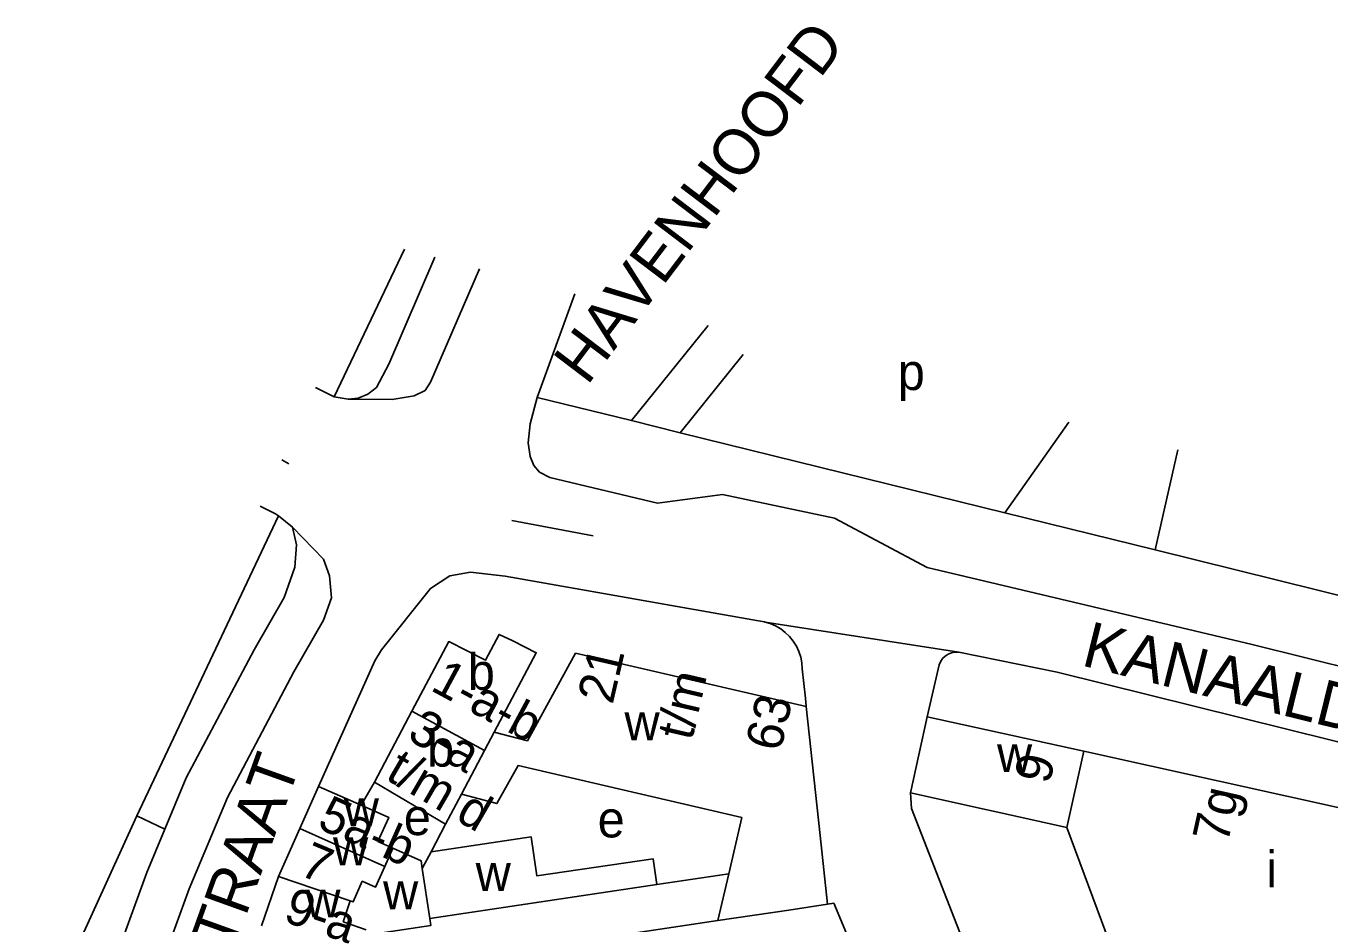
# Model space of a CAD drawing. Extents: x 161141 to 163125, y 381621 to 383200.
# Drawn here: x 161806 to 161949.3, y 383101.8 to 383200.4 of the extents above; entities that cross this region are included whole.
import ezdxf

# ---------------------------------------------------------------- set-up
doc = ezdxf.new("R2010")
doc.units = 0
for name, color, linetype in [('BLT_Basislijn', 7, 'Continuous'), ('BLT_Bebouwing', 7, 'Continuous'), ('BLT_Centroide', 7, 'Continuous'), ('BLT_Huisnummer', 7, 'Continuous'), ('BLT_Huisnummer_ tussenligend', 7, 'Continuous'), ('BLT_Huisnummer_reeks', 7, 'Continuous'), ('BLT_Onderverdeling_panden', 7, 'Continuous'), ('BLT_Straatnaam', 7, 'Continuous'), ('BLT_Vlakafsluiter', 7, 'Continuous')]:
    doc.layers.add(name, color=color, linetype=linetype)

msp = doc.modelspace()

# ---------------------------------------------------------------- linework, layer by layer
at = {"layer": 'BLT_Basislijn'}
for p, q in [((161872.51, 383157.07), (161880.95, 383167.5)), ((161877.87, 383155.74), (161884.81, 383164.33)), ((161872.51, 383157.07), (161877.87, 383155.74)), ((161877.87, 383155.74), (161913.56, 383146.93)), ((161932.58, 383153.84), (161930.08, 383142.85)), ((161863.55, 383150.8), (161875.38, 383147.99)), ((161831.7, 383147.66), (161833.39, 383146.82)), ((161833.39, 383146.82), (161833.7, 383146.61)), ((161868.32, 383144.4), (161859.35, 383146.08)), ((161913.56, 383146.93), (161930.08, 383142.85)), ((161930.08, 383142.85), (162162.91, 383085.35)), ((161905.03, 383140.94), (161940.74, 383132.45)), ((161827.12, 383132.64), (161818.15, 383113.63)), ((161908.51, 383131.63), (161919.31, 383129.41)), ((161940.74, 383132.45), (162062.11, 383102.59)), ((161906.34, 383130.22), (161905.03, 383124.52)), ((161891.63, 383126.58), (161891.27, 383129.79)), ((161891.71, 383125.66), (161891.63, 383126.58)), ((161842.79, 383114.81), (161844.27, 383117.33)), ((161821.23, 383112.18), (161818.15, 383113.63)), ((161852.09, 383112.74), (161850.5, 383109.7)), ((161875.32, 383106.1), (161883.21, 383107.28))]:
    msp.add_line(p, q, dxfattribs=at)
for points in [[(161839.84, 383159.67), (161847.58, 383175.9)], [(161850.92, 383175.03), (161845.85, 383163.26), (161844.49, 383160.69), (161843.54, 383159.96), (161842.48, 383159.54), (161841.36, 383159.41)], [(161855.81, 383173.75), (161850.44, 383161.28), (161849.83, 383160.36), (161848.63, 383159.78), (161846.21, 383159.4), (161841.36, 383159.41)], [(161866.3, 383171), (161862.15, 383159.62)], [(161837.77, 383160.71), (161839.84, 383159.67)], [(161841.36, 383159.41), (161839.84, 383159.67)], [(161863.55, 383150.8), (161862.41, 383151.41), (161861.77, 383152.15), (161861.4, 383153.13), (161861.17, 383154.62), (161861.4, 383156.71), (161862.15, 383159.62)], [(161862.15, 383159.62), (161872.51, 383157.07)], [(161920.61, 383156.89), (161913.56, 383146.93)], [(161834.07, 383152.75), (161834.86, 383152.32)], [(161875.38, 383147.99), (161882.51, 383148.95), (161894.85, 383146.33), (161905.03, 383140.94)], [(161833.7, 383146.61), (161827.12, 383132.64)], [(161833.7, 383146.61), (161835.26, 383145.37)], [(161835.26, 383145.37), (161838.67, 383141.83), (161839.32, 383140.02), (161839.53, 383137.6), (161838.67, 383135.13), (161835.42, 383129.46), (161828.1, 383115.67), (161823.91, 383105.61), (161819.07, 383092.34), (161805.38, 383048.93), (161799.15, 383028.19), (161797.41, 383025.44), (161794.85, 383023.91), (161793.2, 383023.26), (161791.79, 383023.22)], [(161835.26, 383145.37), (161835.68, 383143.43), (161835.52, 383140.97), (161834.33, 383137.62), (161831.04, 383131.88), (161823.58, 383117.81), (161821.23, 383112.18)], [(161838.1, 383116.88), (161844.29, 383130.68), (161845.05, 383131.87), (161850.42, 383138.63), (161852.56, 383140), (161854.82, 383140.41), (161858.62, 383139.97), (161886.49, 383135.05)], [(161886.49, 383135.05), (161887.13, 383134.95), (161887.22, 383134.93)], [(161887.22, 383134.93), (161887.76, 383134.77), (161888.36, 383134.52), (161888.92, 383134.19), (161889.43, 383133.8), (161889.9, 383133.35), (161890.31, 383132.84), (161890.65, 383132.29), (161890.92, 383131.7), (161891.12, 383131.08), (161891.23, 383130.44), (161891.27, 383129.79)], [(161908.51, 383131.63), (161908.11, 383131.64), (161907.71, 383131.56), (161907.34, 383131.41), (161907, 383131.19), (161906.72, 383130.91), (161906.49, 383130.57), (161906.34, 383130.22)], [(161919.31, 383129.41), (161989.89, 383111.92), (161996.22, 383111.86)], [(161818.15, 383113.63), (161792.98, 383058.49), (161789.6, 383050.74)], [(161821.23, 383112.18), (161819.25, 383107.43), (161814.33, 383093.95), (161800.6, 383050.4), (161798.63, 383043.86), (161788.47, 383031.45), (161783.33, 383035.09)]]:
    msp.add_lwpolyline(points, dxfattribs=at)
at = {"layer": 'BLT_Bebouwing'}
for p, q in [((161866.35, 383131.53), (161891.71, 383125.66)), ((161891.71, 383125.66), (161893.26, 383111.48)), ((161905.03, 383124.52), (161903.18, 383116.18)), ((161951.99, 383114.15), (161922.23, 383120.74)), ((161844.27, 383117.33), (161852.09, 383112.74)), ((161838.1, 383116.88), (161836.07, 383112.23)), ((161852.09, 383112.74), (161853.82, 383116.01)), ((161883.21, 383107.28), (161884.64, 383113.47)), ((161893.26, 383111.48), (161894.08, 383103.93)), ((161850.5, 383109.7), (161849.52, 383107.85)), ((161849.52, 383107.85), (161850.34, 383102.37)), ((161882.02, 383102.13), (161883.21, 383107.28)), ((161833.72, 383106.96), (161831.84, 383101.55)), ((161850.34, 383102.37), (161875.32, 383106.1)), ((161894.77, 383104.03), (161899.2, 383093.41)), ((161882.02, 383102.13), (161870.05, 383100.34))]:
    msp.add_line(p, q, dxfattribs=at)
for points in [[(161859.46, 383132.88), (161857.97, 383133.58), (161856.46, 383130.73), (161852.43, 383132.79), (161848.38, 383125.13)], [(161857.44, 383122.85), (161862.05, 383131.56), (161859.46, 383132.88)], [(161857.44, 383122.85), (161861.08, 383121.89), (161866.35, 383131.53)], [(161848.38, 383125.13), (161844.27, 383117.33)], [(161922.23, 383120.74), (161905.03, 383124.52)], [(161853.82, 383116.01), (161857.73, 383114.98), (161860.05, 383119.16), (161884.64, 383113.47)], [(161842.79, 383114.81), (161838.1, 383116.88)], [(161903.18, 383116.18), (161903.3, 383114.45), (161912.17, 383091.71), (161916.21, 383083.63)], [(161846.3, 383110.09), (161844.65, 383110.83), (161845.84, 383113.47), (161842.79, 383114.81)], [(161836.07, 383112.23), (161834.31, 383108.28), (161833.72, 383106.96)], [(161850.5, 383109.7), (161861.48, 383111.34), (161862.12, 383107.03), (161874.89, 383108.93), (161875.32, 383106.1)], [(161846.3, 383110.09), (161849.39, 383108.7), (161849.52, 383107.85)], [(161894.08, 383103.93), (161889.83, 383103.29), (161882.02, 383102.13)], [(161894.77, 383104.03), (161894.08, 383103.93)], [(161850.34, 383102.37), (161850.46, 383101.58), (161843.14, 383100.49)]]:
    msp.add_lwpolyline(points, dxfattribs=at)
at = {"layer": 'BLT_Onderverdeling_panden'}
for p, q in [((161848.38, 383125.13), (161856.37, 383120.83)), ((161856.37, 383120.83), (161857.44, 383122.85)), ((161856.37, 383120.83), (161853.82, 383116.01)), ((161920.38, 383112.37), (161922.23, 383120.74)), ((161903.18, 383116.18), (161920.38, 383112.37)), ((161845.39, 383108.07), (161836.07, 383112.23)), ((161845.39, 383108.07), (161846.3, 383110.09)), ((161841.6, 383104.3), (161833.72, 383106.96)), ((161840.82, 383101.98), (161841.6, 383104.3))]:
    msp.add_line(p, q, dxfattribs=at)
for points in [[(161920.38, 383112.37), (161928.35, 383090.84), (161928.99, 383089.69), (161934.75, 383087.68)], [(161841.6, 383104.3), (161841.93, 383104.2), (161842.93, 383106.45), (161844.37, 383105.8), (161845.39, 383108.07)], [(161843.36, 383101.12), (161840.82, 383101.98)]]:
    msp.add_lwpolyline(points, dxfattribs=at)
at = {"layer": 'BLT_Vlakafsluiter'}
msp.add_line((161887.22, 383134.93), (161908.51, 383131.63), dxfattribs=at)

# ---------------------------------------------------------------- texts
at = {"layer": 'BLT_Centroide'}
for s, p in [('p', (161901.79, 383160.43)), ('b', (161854.53, 383127.47)), ('w', (161871.75, 383121.93)), ('b', (161850.06, 383119.05)), ('w', (161912.7, 383118.44)), ('w', (161840.89, 383112.5)), ('e', (161847.49, 383111.52)), ('e', (161868.8, 383111.27)), ('w', (161839.71, 383108.19)), ('i', (161942.3, 383105.78)), ('w', (161855.39, 383105.38)), ('w', (161845.21, 383103.37)), ('w', (161836.67, 383102.47))]:
    msp.add_text(s, height=4, dxfattribs=at).set_placement(p)
at = {"layer": 'BLT_Huisnummer'}
for s, rotation, p in [('9', 77.4966, (161918.47, 383117.02)), ('7g', 77.4967, (161938.05, 383110.49))]:
    msp.add_text(s, height=4, rotation=rotation, dxfattribs=at).set_placement(p)
at = {"layer": 'BLT_Huisnummer_ tussenligend'}
msp.add_text('7', height=4, rotation=337.2535, dxfattribs=at).set_placement((161835.84, 383107.21))
at = {"layer": 'BLT_Huisnummer_reeks'}
for s, rotation, p in [('1-a-b', 331.7157, (161850.29, 383127.5)), ('21', 76.9641, (161870.44, 383125.79)), ('t/m', 76.9641, (161879.16, 383121.81)), ('63', 76.9641, (161888.9, 383120.58)), ('3-a', 329.8408, (161847.7, 383122.15)), ('t/m d', 329.8408, (161845.33, 383117.74)), ('5a-b', 335.9963, (161837.83, 383112.36)), ('9-a', 341.2535, (161834.11, 383102.08))]:
    msp.add_text(s, height=4, rotation=rotation, dxfattribs=at).set_placement(p)
at = {"layer": 'BLT_Straatnaam'}
for s, rotation, p in [('HAVENHOOFD', 52.8341, (161867.65, 383160.83)), ('KANAALDIJK-ZUID', 346.087, (161921.84, 383130.2)), ('BLEEKSTRAAT', 70.233, (161819.93, 383074.16))]:
    msp.add_text(s, height=5, rotation=rotation, dxfattribs=at).set_placement(p)

doc.saveas('drawing.dxf')
